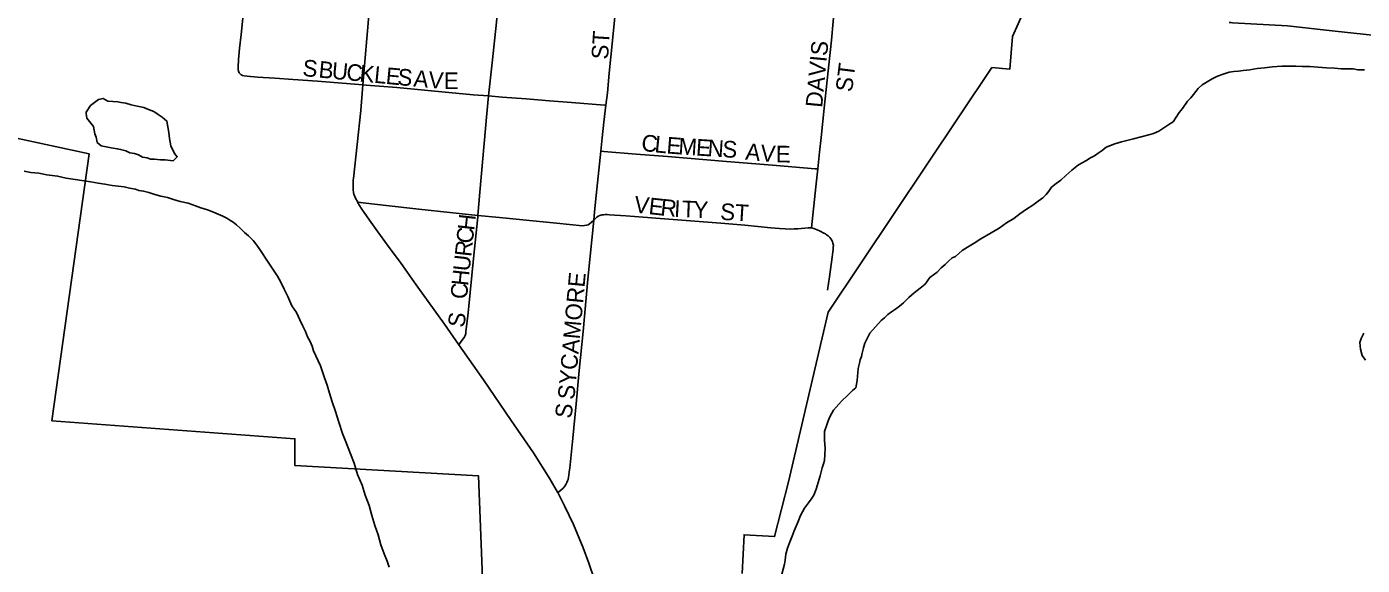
# Model space of a CAD drawing. Extents: x -49 to -8.2, y 9.4 to 23.5.
# Drawn here: x -12.4064 to -12.0269, y 12.4968 to 12.6498 of the extents above; entities that cross this region are included whole.
import ezdxf

# ---------------------------------------------------------------- set-up
doc = ezdxf.new("R2010")
doc.units = 0
for name, color, linetype in [('GM_X_City_Street', 7, 'Continuous'), ('GM_X_City_Street_Text', 7, 'Continuous'), ('GM_X_Corporation', 7, 'Continuous'), ('GM_X_Minor_Lake', 7, 'Continuous'), ('GM_X_Minor_River', 7, 'Continuous'), ('GM_X_State_Route', 7, 'Continuous')]:
    doc.layers.add(name, color=color, linetype=linetype)

msp = doc.modelspace()

# ---------------------------------------------------------------- linework, layer by layer
at = {"layer": 'GM_X_City_Street'}
for points in [[(-12.34303, 12.67177), (-12.34314, 12.67071), (-12.34387, 12.66346), (-12.34479, 12.65414), (-12.34548, 12.64757), (-12.34591, 12.64356), (-12.34619, 12.64047), (-12.34631, 12.6383), (-12.34627, 12.6376), (-12.34619, 12.63713), (-12.34598, 12.63672), (-12.34574, 12.63641), (-12.34543, 12.63612), (-12.34506, 12.63591), (-12.34458, 12.63579), (-12.34378, 12.63569), (-12.34082, 12.63549), (-12.33591, 12.63515), (-12.33064, 12.6348), (-12.32374, 12.63433), (-12.31084, 12.63323)], [(-12.27519, 12.63011), (-12.27418, 12.63952), (-12.27293, 12.65105), (-12.27178, 12.66351), (-12.2716, 12.66542)], [(-12.24181, 12.62745), (-12.2414, 12.63097), (-12.24086, 12.63656), (-12.24006, 12.64489), (-12.23931, 12.65254), (-12.23831, 12.66129), (-12.23817, 12.66254)], [(-12.18162, 12.60937), (-12.18108, 12.61416), (-12.18063, 12.61828), (-12.17978, 12.62661), (-12.17895, 12.63463), (-12.17767, 12.64592), (-12.17673, 12.65653), (-12.17661, 12.65781)], [(-12.31084, 12.63323), (-12.30992, 12.63315), (-12.30125, 12.63249), (-12.28848, 12.63129), (-12.27952, 12.63045), (-12.27519, 12.63011)], [(-12.27819, 12.59617), (-12.27761, 12.60281), (-12.27564, 12.62513), (-12.27519, 12.63011)], [(-12.27519, 12.63011), (-12.27128, 12.6298), (-12.26447, 12.62925), (-12.25782, 12.62872), (-12.2516, 12.62823), (-12.24223, 12.62749), (-12.24181, 12.62745)], [(-12.24323, 12.61442), (-12.24284, 12.61821), (-12.24238, 12.62265), (-12.24181, 12.62745)], [(-12.24529, 12.59487), (-12.24506, 12.59721), (-12.24454, 12.60184), (-12.24361, 12.61084), (-12.24323, 12.61442)], [(-12.24323, 12.61442), (-12.24245, 12.61435), (-12.23323, 12.6136), (-12.22428, 12.61287), (-12.20754, 12.61151), (-12.19444, 12.61046), (-12.18233, 12.60943), (-12.18162, 12.60937)], [(-12.1834, 12.59267), (-12.18219, 12.6043), (-12.18162, 12.60937)], [(-12.31234, 12.59993), (-12.31005, 12.59966), (-12.30421, 12.59898), (-12.29496, 12.59796), (-12.28614, 12.59699), (-12.27819, 12.59617)], [(-12.28356, 12.55943), (-12.28272, 12.56065), (-12.2821, 12.56154), (-12.28184, 12.56207), (-12.28166, 12.56265), (-12.28158, 12.56316), (-12.28093, 12.56852), (-12.28037, 12.57425), (-12.27941, 12.58393), (-12.27823, 12.59577), (-12.27819, 12.59617)], [(-12.27819, 12.59617), (-12.27207, 12.59557), (-12.26546, 12.59492), (-12.25589, 12.59398), (-12.24846, 12.59326), (-12.24792, 12.59329), (-12.24733, 12.5934), (-12.24687, 12.59353), (-12.24645, 12.59382), (-12.24601, 12.59421), (-12.24529, 12.59486), (-12.24529, 12.59487)], [(-12.24529, 12.59487), (-12.24475, 12.59531), (-12.24437, 12.59567), (-12.244, 12.59597), (-12.24356, 12.59616), (-12.24297, 12.5963), (-12.24245, 12.59636), (-12.24199, 12.5964), (-12.24145, 12.5964), (-12.24081, 12.59638), (-12.23614, 12.59606), (-12.22274, 12.59504), (-12.20918, 12.59401), (-12.20237, 12.59342), (-12.19496, 12.59267), (-12.1925, 12.59242), (-12.1909, 12.59233), (-12.18943, 12.59229), (-12.18837, 12.59235), (-12.18728, 12.59238), (-12.18634, 12.5925), (-12.18528, 12.59259), (-12.18439, 12.59267), (-12.1834, 12.59267)], [(-12.25548, 12.51748), (-12.25474, 12.51808), (-12.25395, 12.51875), (-12.2535, 12.51931), (-12.25322, 12.51974), (-12.25291, 12.52033), (-12.25275, 12.52077), (-12.25258, 12.52122), (-12.25246, 12.52183), (-12.25236, 12.52241), (-12.25221, 12.52331), (-12.25207, 12.5244), (-12.25117, 12.53291), (-12.25026, 12.5427), (-12.24939, 12.55209), (-12.2483, 12.56321), (-12.24691, 12.57806), (-12.24529, 12.59487)], [(-12.17884, 12.57497), (-12.17828, 12.57875), (-12.17748, 12.58437), (-12.17731, 12.58585), (-12.17724, 12.58651), (-12.1772, 12.58717), (-12.17718, 12.58768), (-12.1773, 12.58827), (-12.17743, 12.58867), (-12.17764, 12.58913), (-12.17786, 12.5895), (-12.17817, 12.58989), (-12.17862, 12.59036), (-12.17909, 12.5907), (-12.17944, 12.59092), (-12.17985, 12.59115), (-12.18094, 12.5917), (-12.18183, 12.5921), (-12.1827, 12.59244), (-12.1834, 12.59267)]]:
    msp.add_lwpolyline(points, dxfattribs=at)
at = {"layer": 'GM_X_Corporation'}
for points in [[(-12.1231, 12.65421), (-12.12624, 12.64695), (-12.127, 12.63775), (-12.13213, 12.63816), (-12.17866, 12.56869), (-12.18995, 12.5205), (-12.19388, 12.50496), (-12.20254, 12.50551), (-12.20309, 12.49445)], [(-12.27646, 12.48337), (-12.27797, 12.52219), (-12.33016, 12.52511), (-12.33016, 12.53276), (-12.39921, 12.53785), (-12.38866, 12.6137), (-12.49061, 12.63562)]]:
    msp.add_lwpolyline(points, dxfattribs=at)
at = {"layer": 'GM_X_Minor_Lake'}
msp.add_lwpolyline([(-12.38947, 12.62548), (-12.38831, 12.62737), (-12.38602, 12.62906), (-12.38469, 12.62942), (-12.38337, 12.62865), (-12.38052, 12.62842), (-12.37958, 12.62822), (-12.37825, 12.62802), (-12.37674, 12.62762), (-12.37503, 12.62722), (-12.37409, 12.62702), (-12.37314, 12.62682), (-12.37182, 12.62624), (-12.37031, 12.62565), (-12.36899, 12.62487), (-12.36786, 12.6241), (-12.36654, 12.62295), (-12.36601, 12.61971), (-12.36584, 12.618), (-12.36548, 12.61591), (-12.36436, 12.6138), (-12.36362, 12.61284), (-12.36476, 12.61172), (-12.36704, 12.61193), (-12.36837, 12.61195), (-12.37007, 12.61216), (-12.37121, 12.61217), (-12.37215, 12.61256), (-12.37348, 12.61276), (-12.37461, 12.61335), (-12.37575, 12.61374), (-12.37707, 12.61395), (-12.3782, 12.61453), (-12.37972, 12.61493), (-12.38066, 12.61513), (-12.38237, 12.61534), (-12.38332, 12.61554), (-12.38426, 12.61574), (-12.38521, 12.61594), (-12.38634, 12.6169), (-12.3867, 12.61842), (-12.38707, 12.61938), (-12.38743, 12.62147), (-12.38855, 12.62281), (-12.3893, 12.62377), (-12.38948, 12.6251), (-12.38947, 12.62548), (-12.38947, 12.62529)], dxfattribs=at)
at = {"layer": 'GM_X_Minor_River'}
for points in [[(-12.07487, 12.63049), (-12.07353, 12.63219), (-12.07238, 12.63331), (-12.06951, 12.63499), (-12.06799, 12.63573), (-12.06646, 12.63629), (-12.06475, 12.63684), (-12.06342, 12.63701), (-12.06209, 12.63719), (-12.06076, 12.63736), (-12.05886, 12.63753), (-12.05677, 12.63789), (-12.05468, 12.63806), (-12.0524, 12.63841), (-12.04975, 12.63857), (-12.04766, 12.63855), (-12.04576, 12.63853), (-12.04387, 12.6385), (-12.04178, 12.63848), (-12.0395, 12.63826), (-12.03704, 12.63805), (-12.03476, 12.63802), (-12.03287, 12.63781), (-12.03116, 12.63779), (-12.02946, 12.63777), (-12.02813, 12.63757), (-12.02623, 12.63755)], [(-12.19086, 12.49824), (-12.19065, 12.49995), (-12.19026, 12.50166), (-12.18967, 12.50317), (-12.18928, 12.50412), (-12.18889, 12.50506), (-12.18831, 12.50657), (-12.18772, 12.5079), (-12.18714, 12.50922), (-12.18655, 12.51092), (-12.18539, 12.513), (-12.18424, 12.51451), (-12.18347, 12.51564), (-12.1827, 12.51677), (-12.18211, 12.51847), (-12.18152, 12.52037), (-12.18093, 12.52226), (-12.18034, 12.52453), (-12.17995, 12.52567), (-12.17975, 12.52662), (-12.17952, 12.53003), (-12.17969, 12.53231), (-12.17966, 12.53478), (-12.17907, 12.53668), (-12.17868, 12.53781), (-12.1781, 12.53914), (-12.17713, 12.54083), (-12.17483, 12.54347), (-12.1731, 12.54516), (-12.17176, 12.54647), (-12.1708, 12.54722), (-12.1704, 12.54931), (-12.17018, 12.55272), (-12.16978, 12.55424), (-12.16958, 12.55519), (-12.16919, 12.55613), (-12.16899, 12.55708), (-12.1686, 12.5586), (-12.1682, 12.55992), (-12.16742, 12.56162), (-12.16684, 12.56276), (-12.16358, 12.56633), (-12.16263, 12.56708), (-12.16167, 12.56802), (-12.16071, 12.56877), (-12.15956, 12.56951), (-12.15842, 12.57045), (-12.15727, 12.57139), (-12.15573, 12.57289), (-12.1542, 12.5742), (-12.15248, 12.57551), (-12.15114, 12.57664), (-12.14979, 12.57852), (-12.14769, 12.58002), (-12.14654, 12.58133), (-12.14539, 12.58227), (-12.14443, 12.58321), (-12.14347, 12.58415), (-12.14252, 12.58452), (-12.1406, 12.58621), (-12.13908, 12.58714), (-12.13717, 12.58826), (-12.13526, 12.58957), (-12.13239, 12.59124), (-12.1301, 12.59255), (-12.128, 12.59405), (-12.1259, 12.59535), (-12.12418, 12.59666), (-12.12227, 12.59797), (-12.12055, 12.59909), (-12.11902, 12.60021), (-12.11768, 12.60115), (-12.11672, 12.60209), (-12.11595, 12.60303), (-12.11518, 12.60416), (-12.11384, 12.60528), (-12.11251, 12.60622), (-12.11116, 12.60753), (-12.10944, 12.60903), (-12.10753, 12.61053), (-12.10543, 12.61165), (-12.10409, 12.61258), (-12.10295, 12.61314), (-12.10199, 12.61389), (-12.10084, 12.61464), (-12.09969, 12.61557), (-12.09722, 12.6165), (-12.09531, 12.61704), (-12.09341, 12.61759), (-12.09189, 12.61796), (-12.08752, 12.61905), (-12.08618, 12.61941), (-12.08466, 12.62015), (-12.08332, 12.62109), (-12.0816, 12.62221), (-12.08065, 12.62277), (-12.07891, 12.62541), (-12.07795, 12.62654), (-12.0766, 12.62861), (-12.07564, 12.62955), (-12.07487, 12.63049)], [(-12.4071, 12.60877), (-12.40521, 12.60837), (-12.40293, 12.60816), (-12.40066, 12.60775), (-12.39763, 12.60734), (-12.39517, 12.60674), (-12.38816, 12.60571), (-12.38608, 12.60531), (-12.38419, 12.6051), (-12.3821, 12.60469), (-12.3804, 12.60448), (-12.37869, 12.60428), (-12.37718, 12.60388), (-12.37547, 12.60367), (-12.37453, 12.60328), (-12.3732, 12.60307), (-12.37169, 12.60268), (-12.36999, 12.60209), (-12.36829, 12.60169), (-12.36639, 12.60129), (-12.36469, 12.6007), (-12.3628, 12.60011), (-12.36053, 12.5997), (-12.35845, 12.59892), (-12.35694, 12.59833), (-12.35505, 12.59774), (-12.35335, 12.59715), (-12.35203, 12.59657), (-12.3507, 12.59598), (-12.34957, 12.5954), (-12.34863, 12.59482), (-12.34769, 12.59424), (-12.34675, 12.59347), (-12.34562, 12.5925), (-12.34449, 12.59135), (-12.34336, 12.59039), (-12.34205, 12.58904), (-12.3413, 12.58809), (-12.34037, 12.58675), (-12.33943, 12.58541), (-12.3385, 12.58407), (-12.33738, 12.58234), (-12.33626, 12.58062), (-12.33514, 12.5789), (-12.33421, 12.57718), (-12.33328, 12.57527), (-12.33216, 12.57317), (-12.33105, 12.57049), (-12.32975, 12.56858), (-12.32882, 12.56648), (-12.32789, 12.56476), (-12.32715, 12.56323), (-12.32659, 12.5617), (-12.32585, 12.56037), (-12.32529, 12.55903), (-12.32493, 12.5577), (-12.32289, 12.55349), (-12.32234, 12.55178), (-12.32178, 12.55006), (-12.32105, 12.54796), (-12.32031, 12.54568)], [(-12.02646, 12.5627), (-12.02723, 12.56118), (-12.02762, 12.56005), (-12.02745, 12.55815), (-12.0269, 12.55643), (-12.02597, 12.55509)], [(-12.32031, 12.54568), (-12.31958, 12.5432), (-12.31866, 12.54053), (-12.31774, 12.53748), (-12.31664, 12.53424), (-12.31553, 12.53137), (-12.31442, 12.52851), (-12.31331, 12.52584), (-12.3124, 12.5226), (-12.3111, 12.51955), (-12.31019, 12.51669), (-12.30908, 12.51382), (-12.30835, 12.51097), (-12.30743, 12.5081), (-12.30651, 12.50544), (-12.30578, 12.50258), (-12.30486, 12.5001), (-12.30393, 12.498), (-12.30338, 12.49628)], [(-12.19185, 12.49427), (-12.19106, 12.49711), (-12.19086, 12.49824)]]:
    msp.add_lwpolyline(points, dxfattribs=at)
at = {"layer": 'GM_X_State_Route'}
for points in [[(-12.31355, 12.60669), (-12.31144, 12.62601), (-12.31084, 12.63323), (-12.30908, 12.65408), (-12.30739, 12.6689)], [(-12.06472, 12.65097), (-12.06422, 12.65095), (-12.06377, 12.65092), (-12.04813, 12.65), (-12.03457, 12.64855), (-12.00368, 12.64517), (-11.98639, 12.64327), (-11.97219, 12.64158), (-11.96049, 12.63998), (-11.95423, 12.63913), (-11.95034, 12.63824), (-11.94644, 12.63718), (-11.94281, 12.63594), (-11.93988, 12.63479), (-11.93741, 12.63372), (-11.93501, 12.63257), (-11.93307, 12.63151)], [(-12.24519, 12.49294), (-12.24666, 12.49738), (-12.2483, 12.50176), (-12.25105, 12.50837), (-12.25355, 12.51374), (-12.25548, 12.51748), (-12.25555, 12.51762), (-12.25777, 12.52138), (-12.26241, 12.52876), (-12.26878, 12.53796), (-12.27662, 12.54952), (-12.28356, 12.55943), (-12.28766, 12.56528), (-12.29528, 12.57585), (-12.29686, 12.57812), (-12.29882, 12.58088), (-12.30002, 12.58256), (-12.30385, 12.58777), (-12.30658, 12.59148), (-12.30854, 12.59418), (-12.3103, 12.59668), (-12.31097, 12.5977), (-12.31131, 12.59821), (-12.31226, 12.59978), (-12.31234, 12.59993), (-12.31299, 12.60112), (-12.31344, 12.6022), (-12.31357, 12.6027), (-12.31367, 12.60349), (-12.31365, 12.60466), (-12.3136, 12.60625), (-12.31355, 12.60669)]]:
    msp.add_lwpolyline(points, dxfattribs=at)

# ---------------------------------------------------------------- texts
at = {"layer": 'GM_X_City_Street_Text'}
for s, height, rotation, p in [('ST', 0.004735, 86.4262, (-12.24122, 12.64037)), ('DAVIS', 0.004735, 84.5626, (-12.18038, 12.62665)), ('S', 0.00473, 354.6102, (-12.32816, 12.63579)), ('B', 0.00473, 354.6018, (-12.3236, 12.63536)), ('U', 0.00473, 354.6156, (-12.31986, 12.635)), ('C', 0.00473, 354.6011, (-12.31572, 12.63461)), ('K', 0.00473, 354.5982, (-12.31198, 12.63426)), ('L', 0.00473, 354.6052, (-12.30783, 12.63387)), ('E', 0.00473, 354.6102, (-12.30452, 12.63355)), ('S', 0.00473, 354.6102, (-12.3012, 12.63324)), ('A', 0.00473, 354.6088, (-12.29663, 12.63281)), ('V', 0.00473, 355.714, (-12.29238, 12.63241)), ('ST', 0.004735, 82.88, (-12.17188, 12.63108)), ('E', 0.00473, 359.2795, (-12.28791, 12.63209)), ('C', 0.00473, 354.0406, (-12.2319, 12.61454)), ('L', 0.00473, 354.2369, (-12.22815, 12.61414)), ('E', 0.00473, 355.5578, (-12.22472, 12.6138)), ('M', 0.00473, 356.3268, (-12.22132, 12.61353)), ('E', 0.00473, 356.3368, (-12.21633, 12.61321)), ('N', 0.00473, 356.3448, (-12.21301, 12.613)), ('S', 0.00473, 356.3437, (-12.20885, 12.61274)), ('A', 0.00473, 354.1111, (-12.20232, 12.61204)), ('V', 0.00473, 355.4206, (-12.19805, 12.6116)), ('E', 0.00473, 359.2795, (-12.19355, 12.61125)), ('V', 0.00473, 353.7153, (-12.23398, 12.59703)), ('E', 0.00473, 353.7051, (-12.22984, 12.59658)), ('R', 0.00473, 354.3832, (-12.22646, 12.59621)), ('I', 0.00473, 356.7054, (-12.22253, 12.59582)), ('T', 0.00473, 357.5741, (-12.22037, 12.5957)), ('Y', 0.00473, 357.6814, (-12.21703, 12.59556)), ('ST', 0.004735, 356.4262, (-12.20944, 12.59495)), ('H', 0.00473, 83.6503, (-12.27926, 12.59174)), ('C', 0.00473, 83.6491, (-12.27968, 12.58802)), ('R', 0.00473, 83.6549, (-12.28009, 12.58429)), ('U', 0.00473, 83.6477, (-12.28055, 12.58015)), ('H', 0.00473, 83.9349, (-12.28099, 12.57601)), ('C', 0.00473, 86.3797, (-12.28122, 12.57232)), ('SYCAMORE', 0.004735, 84.8051, (-12.2508, 12.54372)), ('S', 0.00473, 82.8783, (-12.28205, 12.56418)), ('S', 0.00473, 82.8783, (-12.25163, 12.53834))]:
    msp.add_text(s, height=height, rotation=rotation, dxfattribs=at).set_placement(p)

doc.saveas('drawing.dxf')
